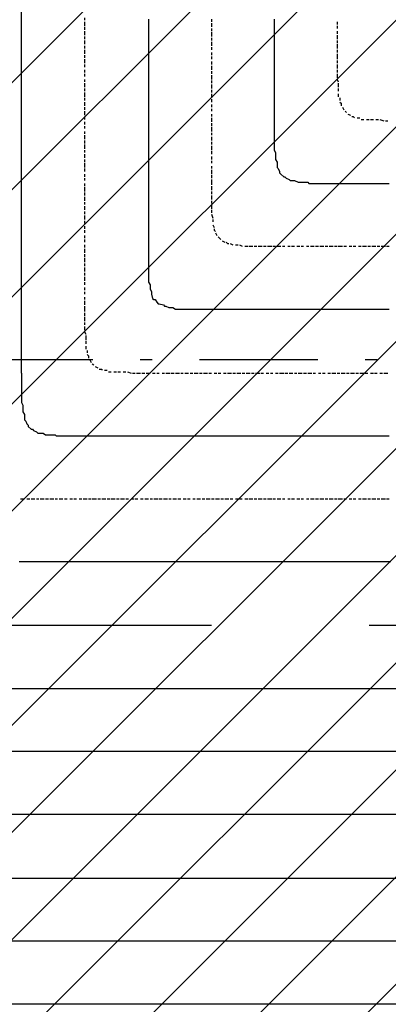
# Model space of a CAD drawing. Extents: x 997 to 109698, y 921 to 94021.
# Tile 396 of 656: x 18005 to 19172, y 36688 to 39808. Entities that reach past the tile are written whole.
import ezdxf

# ---------------------------------------------------------------- set-up
doc = ezdxf.new("R2010")
doc.units = 0
doc.header["$MEASUREMENT"] = 0
doc.layers.add('12', color=7, linetype='CONTINUOUS')
doc.layers.add('28', color=7, linetype='CONTINUOUS')

msp = doc.modelspace()

# ---------------------------------------------------------------- linework, layer by layer
at = {"layer": '12', "color": 5}
for p, q in [((18010.630503, 39462.563401), (18010.630503, 40461.563401)), ((18412.630503, 39809.563401), (18412.630503, 39796.563401)), ((18412.630503, 39796.563401), (18412.630503, 39788.563401)), ((18412.630503, 39788.563401), (18412.630503, 39779.563401)), ((18810.630503, 39809.563401), (18810.630503, 39796.563401)), ((18810.630503, 39796.563401), (18810.630503, 39788.563401)), ((18810.630503, 39788.563401), (18810.630503, 39779.563401)), ((18412.630503, 39779.563401), (18412.630503, 39767.563401)), ((18412.630503, 39767.563401), (18412.630503, 39758.563401)), ((18412.630503, 39758.563401), (18412.630503, 39745.563401)), ((18810.630503, 39779.563401), (18810.630503, 39767.563401)), ((18810.630503, 39767.563401), (18810.630503, 39758.563401)), ((18810.630503, 39758.563401), (18810.630503, 39745.563401)), ((18412.630503, 39745.563401), (18412.630503, 39737.563401)), ((18412.630503, 39737.563401), (18412.630503, 39729.563401)), ((18412.630503, 39729.563401), (18412.630503, 39716.563401)), ((18810.630503, 39745.563401), (18810.630503, 39737.563401)), ((18810.630503, 39737.563401), (18810.630503, 39729.563401)), ((18810.630503, 39729.563401), (18810.630503, 39716.563401)), ((18412.630503, 39716.563401), (18412.630503, 39707.563401)), ((18412.630503, 39707.563401), (18412.630503, 39699.563401)), ((18412.630503, 39699.563401), (18412.630503, 39686.563401)), ((18412.630503, 39686.563401), (18412.630503, 39678.563401)), ((18810.630503, 39716.563401), (18810.630503, 39707.563401)), ((18810.630503, 39707.563401), (18810.630503, 39699.563401)), ((18810.630503, 39699.563401), (18810.630503, 39686.563401)), ((18810.630503, 39686.563401), (18810.630503, 39678.563401)), ((18412.630503, 39678.563401), (18412.630503, 39669.563401)), ((18412.630503, 39669.563401), (18412.630503, 39657.563401)), ((18412.630503, 39657.563401), (18412.630503, 39648.563401)), ((18810.630503, 39678.563401), (18810.630503, 39669.563401)), ((18810.630503, 39669.563401), (18810.630503, 39657.563401)), ((18810.630503, 39657.563401), (18810.630503, 39648.563401)), ((18412.630503, 39648.563401), (18412.630503, 39635.563401)), ((18412.630503, 39635.563401), (18412.630503, 39627.563401)), ((18412.630503, 39627.563401), (18412.630503, 39618.563401)), ((18810.630503, 39648.563401), (18810.630503, 39635.563401)), ((18810.630503, 39635.563401), (18810.630503, 39627.563401)), ((18810.630503, 39627.563401), (18810.630503, 39618.563401)), ((18412.630503, 39618.563401), (18412.630503, 39606.563401)), ((18412.630503, 39606.563401), (18412.630503, 39597.563401)), ((18412.630503, 39597.563401), (18412.630503, 39589.563401)), ((18810.630503, 39618.563401), (18810.630503, 39606.563401)), ((18810.630503, 39606.563401), (18810.630503, 39597.563401)), ((18810.630503, 39597.563401), (18810.630503, 39589.563401)), ((18412.630503, 39589.563401), (18412.630503, 39576.563401)), ((18412.630503, 39576.563401), (18412.630503, 39568.563401)), ((18412.630503, 39568.563401), (18412.630503, 39559.563401)), ((18810.630503, 39589.563401), (18810.630503, 39576.563401)), ((18810.630503, 39576.563401), (18810.630503, 39568.563401)), ((18810.630503, 39568.563401), (18810.630503, 39559.563401)), ((18412.630503, 39559.563401), (18412.630503, 39546.563401)), ((18412.630503, 39546.563401), (18412.630503, 39538.563401)), ((18412.630503, 39538.563401), (18412.630503, 39525.563401)), ((18810.630503, 39559.563401), (18810.630503, 39546.563401)), ((18810.630503, 39546.563401), (18810.630503, 39538.563401)), ((18810.630503, 39538.563401), (18810.630503, 39525.563401)), ((18412.630503, 39525.563401), (18412.630503, 39517.563401)), ((18412.630503, 39517.563401), (18412.630503, 39508.563401)), ((18412.630503, 39508.563401), (18412.630503, 39496.563401)), ((18810.630503, 39525.563401), (18810.630503, 39517.563401)), ((18810.630503, 39517.563401), (18810.630503, 39508.563401)), ((18810.630503, 39508.563401), (18810.630503, 39496.563401)), ((18412.630503, 39496.563401), (18412.630503, 39487.563401)), ((18412.630503, 39487.563401), (18412.630503, 39479.563401)), ((18412.630503, 39479.563401), (18412.630503, 39466.563401)), ((18810.630503, 39496.563401), (18810.630503, 39487.563401)), ((18810.630503, 39487.563401), (18810.630503, 39483.563401)), ((18810.630503, 39483.563401), (18810.630503, 39475.563401)), ((18810.630503, 39475.563401), (18810.630503, 39462.563401)), ((18010.630503, 38687.563401), (18010.630503, 39462.563401)), ((18412.630503, 39466.563401), (18412.630503, 39458.563401)), ((18412.630503, 39458.563401), (18412.630503, 39449.563401)), ((18412.630503, 39449.563401), (18412.630503, 39436.563401)), ((18810.630503, 39462.563401), (18810.630503, 39453.563401)), ((18810.630503, 39453.563401), (18810.630503, 39445.563401)), ((18810.630503, 39445.563401), (18810.630503, 39432.563401)), ((18412.630503, 39436.563401), (18412.630503, 39428.563401)), ((18412.630503, 39428.563401), (18412.630503, 39420.563401)), ((18412.630503, 39420.563401), (18412.630503, 39407.563401)), ((18412.630503, 39407.563401), (18412.630503, 39398.563401)), ((18810.630503, 39432.563401), (18810.630503, 39424.563401)), ((18810.630503, 39424.563401), (18810.630503, 39415.563401)), ((18810.630503, 39415.563401), (18810.630503, 39403.563401)), ((18412.630503, 39398.563401), (18412.630503, 39386.563401)), ((18412.630503, 39386.563401), (18412.630503, 39377.563401)), ((18412.630503, 39377.563401), (18412.630503, 39369.563401)), ((18810.630503, 39403.563401), (18810.630503, 39394.563401)), ((18810.630503, 39394.563401), (18814.630503, 39386.563401)), ((18814.630503, 39386.563401), (18814.630503, 39373.563401)), ((18412.630503, 39369.563401), (18412.630503, 39356.563401)), ((18412.630503, 39356.563401), (18412.630503, 39348.563401)), ((18412.630503, 39348.563401), (18412.630503, 39339.563401)), ((18814.630503, 39373.563401), (18814.630503, 39364.563401)), ((18814.630503, 39364.563401), (18819.630503, 39356.563401)), ((18819.630503, 39356.563401), (18819.630503, 39343.563401)), ((18412.630503, 39339.563401), (18412.630503, 39326.563401)), ((18412.630503, 39326.563401), (18412.630503, 39318.563401)), ((18412.630503, 39318.563401), (18412.630503, 39309.563401)), ((18823.630503, 39335.563401), (18827.630503, 39326.563401)), ((18831.630503, 39318.563401), (18840.630503, 39309.563401)), ((18412.630503, 39309.563401), (18412.630503, 39297.563401)), ((18412.630503, 39297.563401), (18412.630503, 39288.563401)), ((18412.630503, 39288.563401), (18412.630503, 39276.563401)), ((18848.630503, 39305.563401), (18857.630503, 39301.563401)), ((18865.630503, 39297.563401), (18874.630503, 39297.563401)), ((18874.630503, 39297.563401), (18886.630503, 39292.563401)), ((18886.630503, 39292.563401), (18895.630503, 39292.563401)), ((18895.630503, 39292.563401), (18908.630503, 39292.563401)), ((18908.630503, 39292.563401), (18916.630503, 39292.563401)), ((18925.630503, 39288.563401), (18937.630503, 39288.563401)), ((18937.630503, 39288.563401), (18946.630503, 39288.563401)), ((18946.630503, 39288.563401), (18954.630503, 39288.563401)), ((18954.630503, 39288.563401), (18967.630503, 39288.563401)), ((18967.630503, 39288.563401), (18975.630503, 39288.563401)), ((18975.630503, 39288.563401), (18984.630503, 39288.563401)), ((18984.630503, 39288.563401), (18997.630503, 39288.563401)), ((18997.630503, 39288.563401), (19005.630503, 39288.563401)), ((19005.630503, 39288.563401), (19009.630503, 39288.563401)), ((19009.630503, 39288.563401), (19013.630503, 39288.563401)), ((19013.630503, 39288.563401), (19026.630503, 39288.563401)), ((19026.630503, 39288.563401), (19035.630503, 39288.563401)), ((19035.630503, 39288.563401), (19047.630503, 39288.563401)), ((19047.630503, 39288.563401), (19056.630503, 39288.563401)), ((19056.630503, 39288.563401), (19064.630503, 39288.563401)), ((19064.630503, 39288.563401), (19077.630503, 39288.563401)), ((19077.630503, 39288.563401), (19085.630503, 39288.563401)), ((19085.630503, 39288.563401), (19094.630503, 39288.563401)), ((19094.630503, 39288.563401), (19107.630503, 39288.563401)), ((19107.630503, 39288.563401), (19115.630503, 39288.563401)), ((19115.630503, 39288.563401), (19124.630503, 39288.563401)), ((19124.630503, 39288.563401), (19136.630503, 39288.563401)), ((19136.630503, 39288.563401), (19145.630503, 39288.563401)), ((19145.630503, 39288.563401), (19157.630503, 39288.563401)), ((19157.630503, 39288.563401), (19166.630503, 39288.563401)), ((19166.630503, 39288.563401), (19174.630503, 39288.563401)), ((18412.630503, 39276.563401), (18412.630503, 39267.563401)), ((18412.630503, 39267.563401), (18412.630503, 39259.563401)), ((18412.630503, 39259.563401), (18412.630503, 39246.563401)), ((18412.630503, 39246.563401), (18412.630503, 39237.563401)), ((18412.630503, 39237.563401), (18412.630503, 39229.563401)), ((18412.630503, 39229.563401), (18412.630503, 39216.563401)), ((18412.630503, 39216.563401), (18412.630503, 39208.563401)), ((18412.630503, 39208.563401), (18412.630503, 39199.563401)), ((18412.630503, 39199.563401), (18412.630503, 39187.563401)), ((18412.630503, 39187.563401), (18412.630503, 39178.563401)), ((18412.630503, 39178.563401), (18412.630503, 39166.563401)), ((18412.630503, 39166.563401), (18412.630503, 39157.563401)), ((18412.630503, 39157.563401), (18412.630503, 39149.563401)), ((18412.630503, 39149.563401), (18412.630503, 39136.563401)), ((18412.630503, 39136.563401), (18412.630503, 39127.563401)), ((18412.630503, 39127.563401), (18412.630503, 39119.563401)), ((18412.630503, 39119.563401), (18412.630503, 39106.563401)), ((18412.630503, 39106.563401), (18412.630503, 39098.563401)), ((18412.630503, 39098.563401), (18412.630503, 39089.563401)), ((18412.630503, 39089.563401), (18412.630503, 39085.563401)), ((18412.630503, 39085.563401), (18412.630503, 39072.563401)), ((18412.630503, 39072.563401), (18412.630503, 39064.563401)), ((18412.630503, 39064.563401), (18412.630503, 39055.563401)), ((18412.630503, 39055.563401), (18412.630503, 39043.563401)), ((18412.630503, 39043.563401), (18412.630503, 39034.563401)), ((18412.630503, 39034.563401), (18412.630503, 39026.563401)), ((18412.630503, 39026.563401), (18412.630503, 39013.563401)), ((18412.630503, 39013.563401), (18412.630503, 39005.563401)), ((18412.630503, 39005.563401), (18412.630503, 38992.563401)), ((18412.630503, 38992.563401), (18412.630503, 38983.563401)), ((18412.630503, 38983.563401), (18412.630503, 38975.563401)), ((18417.630503, 38962.563401), (18417.630503, 38954.563401)), ((18417.630503, 38954.563401), (18421.630503, 38945.563401)), ((18421.630503, 38945.563401), (18421.630503, 38937.563401)), ((18421.630503, 38937.563401), (18425.630503, 38924.563401)), ((18433.630503, 38920.563401), (18438.630503, 38912.563401)), ((18446.630503, 38907.563401), (18459.630503, 38903.563401)), ((18467.630503, 38899.563401), (18476.630503, 38895.563401)), ((18476.630503, 38895.563401), (18484.630503, 38895.563401)), ((18497.630503, 38890.563401), (18505.630503, 38890.563401)), ((18505.630503, 38890.563401), (18514.630503, 38890.563401)), ((18514.630503, 38890.563401), (18527.630503, 38890.563401)), ((18527.630503, 38890.563401), (18535.630503, 38890.563401)), ((18535.630503, 38890.563401), (18544.630503, 38890.563401)), ((18544.630503, 38890.563401), (18556.630503, 38890.563401)), ((18556.630503, 38890.563401), (18565.630503, 38890.563401)), ((18565.630503, 38890.563401), (18577.630503, 38890.563401)), ((18577.630503, 38890.563401), (18586.630503, 38890.563401)), ((18586.630503, 38890.563401), (18594.630503, 38890.563401)), ((18594.630503, 38890.563401), (18607.630503, 38890.563401)), ((18607.630503, 38890.563401), (18611.630503, 38890.563401)), ((18611.630503, 38890.563401), (18616.630503, 38890.563401)), ((18616.630503, 38890.563401), (18624.630503, 38890.563401)), ((18624.630503, 38890.563401), (18637.630503, 38890.563401)), ((18637.630503, 38890.563401), (18645.630503, 38890.563401)), ((18645.630503, 38890.563401), (18654.630503, 38890.563401)), ((18654.630503, 38890.563401), (18666.630503, 38890.563401)), ((18666.630503, 38890.563401), (18675.630503, 38890.563401)), ((18675.630503, 38890.563401), (18687.630503, 38890.563401)), ((18687.630503, 38890.563401), (18696.630503, 38890.563401)), ((18696.630503, 38890.563401), (18704.630503, 38890.563401)), ((18704.630503, 38890.563401), (18717.630503, 38890.563401)), ((18717.630503, 38890.563401), (18726.630503, 38890.563401)), ((18726.630503, 38890.563401), (18734.630503, 38890.563401)), ((18734.630503, 38890.563401), (18747.630503, 38890.563401)), ((18747.630503, 38890.563401), (18755.630503, 38890.563401)), ((18755.630503, 38890.563401), (18764.630503, 38890.563401)), ((18764.630503, 38890.563401), (18776.630503, 38890.563401)), ((18776.630503, 38890.563401), (18785.630503, 38890.563401)), ((18785.630503, 38890.563401), (18798.630503, 38890.563401)), ((18798.630503, 38890.563401), (18806.630503, 38890.563401)), ((18806.630503, 38890.563401), (18814.630503, 38890.563401)), ((18814.630503, 38890.563401), (18827.630503, 38890.563401)), ((18827.630503, 38890.563401), (18836.630503, 38890.563401)), ((18836.630503, 38890.563401), (18844.630503, 38890.563401)), ((18844.630503, 38890.563401), (18857.630503, 38890.563401)), ((18857.630503, 38890.563401), (18865.630503, 38890.563401)), ((18865.630503, 38890.563401), (18874.630503, 38890.563401)), ((18874.630503, 38890.563401), (18886.630503, 38890.563401)), ((18886.630503, 38890.563401), (18895.630503, 38890.563401)), ((18895.630503, 38890.563401), (18903.630503, 38890.563401)), ((18903.630503, 38890.563401), (18916.630503, 38890.563401)), ((18916.630503, 38890.563401), (18925.630503, 38890.563401)), ((18925.630503, 38890.563401), (18937.630503, 38890.563401)), ((18937.630503, 38890.563401), (18946.630503, 38890.563401)), ((18946.630503, 38890.563401), (18954.630503, 38890.563401)), ((18954.630503, 38890.563401), (18967.630503, 38890.563401)), ((18967.630503, 38890.563401), (18975.630503, 38890.563401)), ((18975.630503, 38890.563401), (18984.630503, 38890.563401)), ((18984.630503, 38890.563401), (18997.630503, 38890.563401)), ((18997.630503, 38890.563401), (19005.630503, 38890.563401)), ((19005.630503, 38890.563401), (19013.630503, 38890.563401)), ((19013.630503, 38890.563401), (19026.630503, 38890.563401)), ((19026.630503, 38890.563401), (19035.630503, 38890.563401)), ((19035.630503, 38890.563401), (19047.630503, 38890.563401)), ((19047.630503, 38890.563401), (19056.630503, 38890.563401)), ((19056.630503, 38890.563401), (19064.630503, 38890.563401)), ((19064.630503, 38890.563401), (19077.630503, 38890.563401)), ((19077.630503, 38890.563401), (19085.630503, 38890.563401)), ((19085.630503, 38890.563401), (19094.630503, 38890.563401)), ((19094.630503, 38890.563401), (19107.630503, 38890.563401)), ((19107.630503, 38890.563401), (19115.630503, 38890.563401)), ((19115.630503, 38890.563401), (19124.630503, 38890.563401)), ((19124.630503, 38890.563401), (19136.630503, 38890.563401)), ((19136.630503, 38890.563401), (19145.630503, 38890.563401)), ((19145.630503, 38890.563401), (19157.630503, 38890.563401)), ((19157.630503, 38890.563401), (19166.630503, 38890.563401)), ((19166.630503, 38890.563401), (19174.630503, 38890.563401)), ((18010.630503, 38687.563401), (18010.630503, 38683.563401)), ((18010.630503, 38683.563401), (18010.630503, 38674.563401)), ((18010.630503, 38674.563401), (18010.630503, 38662.563401)), ((18010.630503, 38662.563401), (18010.630503, 38653.563401)), ((18010.630503, 38653.563401), (18010.630503, 38645.563401)), ((18010.630503, 38645.563401), (18010.630503, 38632.563401)), ((18010.630503, 38632.563401), (18010.630503, 38624.563401)), ((18010.630503, 38624.563401), (18010.630503, 38615.563401)), ((18010.630503, 38615.563401), (18010.630503, 38602.563401)), ((18010.630503, 38602.563401), (18010.630503, 38594.563401)), ((18010.630503, 38594.563401), (18014.630503, 38586.563401)), ((18014.630503, 38586.563401), (18014.630503, 38573.563401)), ((18014.630503, 38573.563401), (18014.630503, 38564.563401)), ((18014.630503, 38564.563401), (18019.630503, 38556.563401)), ((18019.630503, 38556.563401), (18019.630503, 38543.563401)), ((18023.630503, 38535.563401), (18027.630503, 38526.563401)), ((18031.630503, 38518.563401), (18040.630503, 38509.563401)), ((18048.630503, 38505.563401), (18057.630503, 38501.563401)), ((18065.630503, 38497.563401), (18078.630503, 38497.563401)), ((18078.630503, 38497.563401), (18086.630503, 38492.563401)), ((18086.630503, 38492.563401), (18095.630503, 38492.563401)), ((18095.630503, 38492.563401), (18107.630503, 38492.563401)), ((18107.630503, 38492.563401), (18116.630503, 38492.563401)), ((18124.630503, 38488.563401), (18137.630503, 38488.563401)), ((18137.630503, 38488.563401), (18146.630503, 38488.563401)), ((18146.630503, 38488.563401), (18154.630503, 38488.563401)), ((18154.630503, 38488.563401), (18167.630503, 38488.563401)), ((18167.630503, 38488.563401), (18175.630503, 38488.563401)), ((18175.630503, 38488.563401), (18184.630503, 38488.563401)), ((18184.630503, 38488.563401), (18196.630503, 38488.563401)), ((18196.630503, 38488.563401), (18205.630503, 38488.563401)), ((18205.630503, 38488.563401), (18209.630503, 38488.563401)), ((18209.630503, 38488.563401), (18218.630503, 38488.563401)), ((18218.630503, 38488.563401), (18226.630503, 38488.563401)), ((18226.630503, 38488.563401), (18234.630503, 38488.563401)), ((18234.630503, 38488.563401), (18247.630503, 38488.563401)), ((18247.630503, 38488.563401), (18256.630503, 38488.563401)), ((18256.630503, 38488.563401), (18264.630503, 38488.563401)), ((18264.630503, 38488.563401), (18277.630503, 38488.563401)), ((18277.630503, 38488.563401), (18285.630503, 38488.563401)), ((18285.630503, 38488.563401), (18294.630503, 38488.563401)), ((18294.630503, 38488.563401), (18306.630503, 38488.563401)), ((18306.630503, 38488.563401), (18315.630503, 38488.563401)), ((18315.630503, 38488.563401), (18323.630503, 38488.563401)), ((18323.630503, 38488.563401), (18336.630503, 38488.563401)), ((18336.630503, 38488.563401), (18345.630503, 38488.563401)), ((18345.630503, 38488.563401), (18357.630503, 38488.563401)), ((18357.630503, 38488.563401), (18366.630503, 38488.563401)), ((18366.630503, 38488.563401), (18374.630503, 38488.563401)), ((18374.630503, 38488.563401), (18387.630503, 38488.563401)), ((18387.630503, 38488.563401), (18395.630503, 38488.563401)), ((18395.630503, 38488.563401), (18404.630503, 38488.563401)), ((18404.630503, 38488.563401), (18417.630503, 38488.563401)), ((18417.630503, 38488.563401), (18425.630503, 38488.563401)), ((18425.630503, 38488.563401), (18433.630503, 38488.563401)), ((18433.630503, 38488.563401), (18446.630503, 38488.563401)), ((18446.630503, 38488.563401), (18455.630503, 38488.563401)), ((18455.630503, 38488.563401), (18467.630503, 38488.563401)), ((18467.630503, 38488.563401), (18476.630503, 38488.563401)), ((18476.630503, 38488.563401), (18484.630503, 38488.563401)), ((18484.630503, 38488.563401), (18497.630503, 38488.563401)), ((18497.630503, 38488.563401), (18505.630503, 38488.563401)), ((18505.630503, 38488.563401), (18514.630503, 38488.563401)), ((18514.630503, 38488.563401), (18527.630503, 38488.563401)), ((18527.630503, 38488.563401), (18535.630503, 38488.563401)), ((18535.630503, 38488.563401), (18544.630503, 38488.563401)), ((18544.630503, 38488.563401), (18556.630503, 38488.563401)), ((18556.630503, 38488.563401), (18565.630503, 38488.563401)), ((18565.630503, 38488.563401), (18577.630503, 38488.563401)), ((18577.630503, 38488.563401), (18586.630503, 38488.563401)), ((18586.630503, 38488.563401), (18594.630503, 38488.563401)), ((18594.630503, 38488.563401), (18607.630503, 38488.563401)), ((18607.630503, 38488.563401), (18616.630503, 38488.563401)), ((18616.630503, 38488.563401), (18624.630503, 38488.563401)), ((18624.630503, 38488.563401), (18637.630503, 38488.563401)), ((18637.630503, 38488.563401), (18645.630503, 38488.563401)), ((18645.630503, 38488.563401), (18654.630503, 38488.563401)), ((18654.630503, 38488.563401), (18666.630503, 38488.563401)), ((18666.630503, 38488.563401), (18675.630503, 38488.563401)), ((18675.630503, 38488.563401), (18687.630503, 38488.563401)), ((18687.630503, 38488.563401), (18696.630503, 38488.563401)), ((18696.630503, 38488.563401), (18704.630503, 38488.563401)), ((18704.630503, 38488.563401), (18717.630503, 38488.563401)), ((18717.630503, 38488.563401), (18726.630503, 38488.563401)), ((18726.630503, 38488.563401), (18734.630503, 38488.563401)), ((18734.630503, 38488.563401), (18747.630503, 38488.563401)), ((18747.630503, 38488.563401), (18755.630503, 38488.563401)), ((18755.630503, 38488.563401), (18764.630503, 38488.563401)), ((18764.630503, 38488.563401), (18776.630503, 38488.563401)), ((18776.630503, 38488.563401), (18785.630503, 38488.563401)), ((18785.630503, 38488.563401), (18798.630503, 38488.563401)), ((18798.630503, 38488.563401), (18806.630503, 38488.563401)), ((18806.630503, 38488.563401), (18814.630503, 38488.563401)), ((18814.630503, 38488.563401), (18827.630503, 38488.563401)), ((18827.630503, 38488.563401), (18836.630503, 38488.563401)), ((18836.630503, 38488.563401), (18844.630503, 38488.563401)), ((18844.630503, 38488.563401), (18857.630503, 38488.563401)), ((18857.630503, 38488.563401), (18865.630503, 38488.563401)), ((18865.630503, 38488.563401), (18874.630503, 38488.563401)), ((18874.630503, 38488.563401), (18886.630503, 38488.563401)), ((18886.630503, 38488.563401), (18895.630503, 38488.563401)), ((18895.630503, 38488.563401), (18903.630503, 38488.563401)), ((18903.630503, 38488.563401), (18916.630503, 38488.563401)), ((18916.630503, 38488.563401), (18925.630503, 38488.563401)), ((18925.630503, 38488.563401), (18937.630503, 38488.563401)), ((18937.630503, 38488.563401), (18946.630503, 38488.563401)), ((18946.630503, 38488.563401), (18954.630503, 38488.563401)), ((18954.630503, 38488.563401), (18967.630503, 38488.563401)), ((18967.630503, 38488.563401), (18975.630503, 38488.563401)), ((18975.630503, 38488.563401), (18984.630503, 38488.563401)), ((18984.630503, 38488.563401), (18997.630503, 38488.563401)), ((18997.630503, 38488.563401), (19005.630503, 38488.563401)), ((19005.630503, 38488.563401), (19013.630503, 38488.563401)), ((19013.630503, 38488.563401), (19026.630503, 38488.563401)), ((19026.630503, 38488.563401), (19035.630503, 38488.563401)), ((19035.630503, 38488.563401), (19047.630503, 38488.563401)), ((19047.630503, 38488.563401), (19056.630503, 38488.563401)), ((19056.630503, 38488.563401), (19064.630503, 38488.563401)), ((19064.630503, 38488.563401), (19077.630503, 38488.563401)), ((19077.630503, 38488.563401), (19085.630503, 38488.563401)), ((19085.630503, 38488.563401), (19094.630503, 38488.563401)), ((19094.630503, 38488.563401), (19107.630503, 38488.563401)), ((19107.630503, 38488.563401), (19115.630503, 38488.563401)), ((19115.630503, 38488.563401), (19124.630503, 38488.563401)), ((19124.630503, 38488.563401), (19136.630503, 38488.563401)), ((19136.630503, 38488.563401), (19145.630503, 38488.563401)), ((19145.630503, 38488.563401), (19157.630503, 38488.563401)), ((19157.630503, 38488.563401), (19166.630503, 38488.563401)), ((19166.630503, 38488.563401), (19174.630503, 38488.563401)), ((18002.630503, 38090.563401), (18010.630503, 38090.563401)), ((18010.630503, 38090.563401), (18019.630503, 38090.563401)), ((18019.630503, 38090.563401), (18031.630503, 38090.563401)), ((18031.630503, 38090.563401), (18040.630503, 38090.563401)), ((18040.630503, 38090.563401), (18052.630503, 38090.563401)), ((18052.630503, 38090.563401), (18061.630503, 38090.563401)), ((18061.630503, 38090.563401), (18069.630503, 38090.563401)), ((18069.630503, 38090.563401), (18082.630503, 38090.563401)), ((18082.630503, 38090.563401), (18091.630503, 38090.563401)), ((18091.630503, 38090.563401), (18099.630503, 38090.563401)), ((18099.630503, 38090.563401), (18112.630503, 38090.563401)), ((18112.630503, 38090.563401), (18120.630503, 38090.563401)), ((18120.630503, 38090.563401), (18129.630503, 38090.563401)), ((18129.630503, 38090.563401), (18141.630503, 38090.563401)), ((18141.630503, 38090.563401), (18150.630503, 38090.563401)), ((18150.630503, 38090.563401), (18163.630503, 38090.563401)), ((18163.630503, 38090.563401), (18171.630503, 38090.563401)), ((18171.630503, 38090.563401), (18179.630503, 38090.563401)), ((18179.630503, 38090.563401), (18192.630503, 38090.563401)), ((18192.630503, 38090.563401), (18201.630503, 38090.563401)), ((18201.630503, 38090.563401), (18209.630503, 38090.563401)), ((18209.630503, 38090.563401), (18222.630503, 38090.563401)), ((18222.630503, 38090.563401), (18230.630503, 38090.563401)), ((18230.630503, 38090.563401), (18239.630503, 38090.563401)), ((18239.630503, 38090.563401), (18251.630503, 38090.563401)), ((18251.630503, 38090.563401), (18260.630503, 38090.563401)), ((18260.630503, 38090.563401), (18273.630503, 38090.563401)), ((18273.630503, 38090.563401), (18281.630503, 38090.563401)), ((18281.630503, 38090.563401), (18290.630503, 38090.563401)), ((18290.630503, 38090.563401), (18302.630503, 38090.563401)), ((18302.630503, 38090.563401), (18311.630503, 38090.563401)), ((18311.630503, 38090.563401), (18319.630503, 38090.563401)), ((18319.630503, 38090.563401), (18332.630503, 38090.563401)), ((18332.630503, 38090.563401), (18340.630503, 38090.563401)), ((18340.630503, 38090.563401), (18349.630503, 38090.563401)), ((18349.630503, 38090.563401), (18361.630503, 38090.563401)), ((18361.630503, 38090.563401), (18370.630503, 38090.563401)), ((18370.630503, 38090.563401), (18378.630503, 38090.563401)), ((18378.630503, 38090.563401), (18391.630503, 38090.563401)), ((18391.630503, 38090.563401), (18400.630503, 38090.563401)), ((18400.630503, 38090.563401), (18412.630503, 38090.563401)), ((18412.630503, 38090.563401), (18421.630503, 38090.563401)), ((18421.630503, 38090.563401), (18429.630503, 38090.563401)), ((18429.630503, 38090.563401), (18442.630503, 38090.563401)), ((18442.630503, 38090.563401), (18450.630503, 38090.563401)), ((18450.630503, 38090.563401), (18459.630503, 38090.563401)), ((18459.630503, 38090.563401), (18472.630503, 38090.563401)), ((18472.630503, 38090.563401), (18480.630503, 38090.563401)), ((18480.630503, 38090.563401), (18489.630503, 38090.563401)), ((18489.630503, 38090.563401), (18501.630503, 38090.563401)), ((18501.630503, 38090.563401), (18510.630503, 38090.563401)), ((18510.630503, 38090.563401), (18522.630503, 38090.563401)), ((18522.630503, 38090.563401), (18531.630503, 38090.563401)), ((18531.630503, 38090.563401), (18539.630503, 38090.563401)), ((18539.630503, 38090.563401), (18552.630503, 38090.563401)), ((18552.630503, 38090.563401), (18560.630503, 38090.563401)), ((18560.630503, 38090.563401), (18569.630503, 38090.563401)), ((18569.630503, 38090.563401), (18582.630503, 38090.563401)), ((18582.630503, 38090.563401), (18590.630503, 38090.563401)), ((18590.630503, 38090.563401), (18599.630503, 38090.563401)), ((18599.630503, 38090.563401), (18611.630503, 38090.563401)), ((18611.630503, 38090.563401), (18620.630503, 38090.563401)), ((18620.630503, 38090.563401), (18632.630503, 38090.563401)), ((18632.630503, 38090.563401), (18641.630503, 38090.563401)), ((18641.630503, 38090.563401), (18649.630503, 38090.563401)), ((18649.630503, 38090.563401), (18662.630503, 38090.563401)), ((18662.630503, 38090.563401), (18671.630503, 38090.563401)), ((18671.630503, 38090.563401), (18679.630503, 38090.563401)), ((18679.630503, 38090.563401), (18692.630503, 38090.563401)), ((18692.630503, 38090.563401), (18700.630503, 38090.563401)), ((18700.630503, 38090.563401), (18709.630503, 38090.563401)), ((18709.630503, 38090.563401), (18721.630503, 38090.563401)), ((18721.630503, 38090.563401), (18730.630503, 38090.563401)), ((18730.630503, 38090.563401), (18742.630503, 38090.563401)), ((18742.630503, 38090.563401), (18751.630503, 38090.563401)), ((18751.630503, 38090.563401), (18759.630503, 38090.563401)), ((18759.630503, 38090.563401), (18772.630503, 38090.563401)), ((18772.630503, 38090.563401), (18781.630503, 38090.563401)), ((18781.630503, 38090.563401), (18789.630503, 38090.563401)), ((18789.630503, 38090.563401), (18802.630503, 38090.563401)), ((18802.630503, 38090.563401), (18810.630503, 38090.563401)), ((18810.630503, 38090.563401), (18819.630503, 38090.563401)), ((18819.630503, 38090.563401), (18831.630503, 38090.563401)), ((18831.630503, 38090.563401), (18840.630503, 38090.563401)), ((18840.630503, 38090.563401), (18853.630503, 38090.563401)), ((18853.630503, 38090.563401), (18861.630503, 38090.563401)), ((18861.630503, 38090.563401), (18869.630503, 38090.563401)), ((18869.630503, 38090.563401), (18882.630503, 38090.563401)), ((18882.630503, 38090.563401), (18891.630503, 38090.563401)), ((18891.630503, 38090.563401), (18899.630503, 38090.563401)), ((18899.630503, 38090.563401), (18912.630503, 38090.563401)), ((18912.630503, 38090.563401), (18920.630503, 38090.563401)), ((18920.630503, 38090.563401), (18929.630503, 38090.563401)), ((18929.630503, 38090.563401), (18941.630503, 38090.563401)), ((18941.630503, 38090.563401), (18950.630503, 38090.563401)), ((18950.630503, 38090.563401), (18958.630503, 38090.563401)), ((18958.630503, 38090.563401), (18971.630503, 38090.563401)), ((18971.630503, 38090.563401), (18980.630503, 38090.563401)), ((18980.630503, 38090.563401), (18992.630503, 38090.563401)), ((18992.630503, 38090.563401), (19001.630503, 38090.563401)), ((19001.630503, 38090.563401), (19009.630503, 38090.563401)), ((19009.630503, 38090.563401), (19022.630503, 38090.563401)), ((19022.630503, 38090.563401), (19030.630503, 38090.563401)), ((19030.630503, 38090.563401), (19039.630503, 38090.563401)), ((19039.630503, 38090.563401), (19052.630503, 38090.563401)), ((19052.630503, 38090.563401), (19060.630503, 38090.563401)), ((19060.630503, 38090.563401), (19068.630503, 38090.563401)), ((19068.630503, 38090.563401), (19081.630503, 38090.563401)), ((19081.630503, 38090.563401), (19090.630503, 38090.563401)), ((19090.630503, 38090.563401), (19102.630503, 38090.563401)), ((19102.630503, 38090.563401), (19111.630503, 38090.563401)), ((19111.630503, 38090.563401), (19119.630503, 38090.563401)), ((19119.630503, 38090.563401), (19132.630503, 38090.563401)), ((19132.630503, 38090.563401), (19140.630503, 38090.563401)), ((19140.630503, 38090.563401), (19149.630503, 38090.563401)), ((19149.630503, 38090.563401), (19162.630503, 38090.563401)), ((19162.630503, 38090.563401), (19170.630503, 38090.563401)), ((19170.630503, 38090.563401), (19179.630503, 38090.563401)), ((17748.630503, 37489.563401), (18747.630503, 37489.563401)), ((18747.630503, 37489.563401), (19750.630503, 37489.563401)), ((17523.630503, 37087.563401), (18522.630503, 37087.563401)), ((18522.630503, 37087.563401), (19521.630503, 37087.563401)), ((17798.630503, 36689.563401), (18798.630503, 36689.563401)), ((18798.630503, 36689.563401), (19797.630503, 36689.563401))]:
    msp.add_line(p, q, dxfattribs=at)
at = {"layer": '12', "color": 1}
for p, q in [((18209.630503, 39813.563401), (18209.630503, 39805.563401)), ((18209.630503, 39800.563401), (18209.630503, 39788.563401)), ((18209.630503, 39784.563401), (18209.630503, 39775.563401)), ((18611.630503, 39809.563401), (18611.630503, 39800.563401)), ((18611.630503, 39796.563401), (18611.630503, 39784.563401)), ((19009.630503, 39800.563401), (19009.630503, 39792.563401)), ((19009.630503, 39788.563401), (19009.630503, 39779.563401)), ((18209.630503, 39771.563401), (18209.630503, 39758.563401)), ((18209.630503, 39754.563401), (18209.630503, 39745.563401)), ((18611.630503, 39779.563401), (18611.630503, 39771.563401)), ((18611.630503, 39767.563401), (18611.630503, 39754.563401)), ((18611.630503, 39750.563401), (18611.630503, 39741.563401)), ((19009.630503, 39771.563401), (19009.630503, 39762.563401)), ((19009.630503, 39758.563401), (19009.630503, 39745.563401)), ((18209.630503, 39741.563401), (18209.630503, 39729.563401)), ((18209.630503, 39724.563401), (18209.630503, 39716.563401)), ((18611.630503, 39737.563401), (18611.630503, 39724.563401)), ((18611.630503, 39720.563401), (18611.630503, 39712.563401)), ((19009.630503, 39741.563401), (19009.630503, 39733.563401)), ((19009.630503, 39729.563401), (19009.630503, 39716.563401)), ((18209.630503, 39712.563401), (18209.630503, 39699.563401)), ((18209.630503, 39695.563401), (18209.630503, 39686.563401)), ((18611.630503, 39703.563401), (18611.630503, 39695.563401)), ((18611.630503, 39690.563401), (18611.630503, 39682.563401)), ((19009.630503, 39712.563401), (19009.630503, 39703.563401)), ((19009.630503, 39699.563401), (19009.630503, 39690.563401)), ((19009.630503, 39690.563401), (19009.630503, 39682.563401)), ((18209.630503, 39682.563401), (18209.630503, 39669.563401)), ((18209.630503, 39665.563401), (18209.630503, 39657.563401)), ((18611.630503, 39674.563401), (18611.630503, 39665.563401)), ((18611.630503, 39661.563401), (18611.630503, 39648.563401)), ((19009.630503, 39678.563401), (19009.630503, 39669.563401)), ((19009.630503, 39665.563401), (19009.630503, 39652.563401)), ((18209.630503, 39648.563401), (18209.630503, 39640.563401)), ((18209.630503, 39635.563401), (18209.630503, 39627.563401)), ((18611.630503, 39644.563401), (18611.630503, 39635.563401)), ((18611.630503, 39631.563401), (18611.630503, 39618.563401)), ((19009.630503, 39648.563401), (19009.630503, 39640.563401)), ((19009.630503, 39635.563401), (19009.630503, 39623.563401)), ((18209.630503, 39618.563401), (18209.630503, 39610.563401)), ((18209.630503, 39606.563401), (18209.630503, 39593.563401)), ((18611.630503, 39614.563401), (18611.630503, 39606.563401)), ((18611.630503, 39602.563401), (18611.630503, 39589.563401)), ((19009.630503, 39618.563401), (19013.630503, 39610.563401)), ((19013.630503, 39606.563401), (19013.630503, 39593.563401)), ((18209.630503, 39589.563401), (18209.630503, 39580.563401)), ((18209.630503, 39576.563401), (18209.630503, 39563.563401)), ((18611.630503, 39585.563401), (18611.630503, 39576.563401)), ((18611.630503, 39572.563401), (18611.630503, 39559.563401)), ((19013.630503, 39589.563401), (19013.630503, 39580.563401)), ((19013.630503, 39572.563401), (19013.630503, 39563.563401)), ((18209.630503, 39559.563401), (18209.630503, 39551.563401)), ((18209.630503, 39546.563401), (18209.630503, 39534.563401)), ((18209.630503, 39530.563401), (18209.630503, 39521.563401)), ((18611.630503, 39555.563401), (18611.630503, 39546.563401)), ((18611.630503, 39538.563401), (18611.630503, 39530.563401)), ((19018.630503, 39559.563401), (19018.630503, 39551.563401)), ((19026.630503, 39530.563401), (19030.630503, 39521.563401)), ((18209.630503, 39517.563401), (18209.630503, 39504.563401)), ((18209.630503, 39500.563401), (18209.630503, 39491.563401)), ((18611.630503, 39525.563401), (18611.630503, 39517.563401)), ((18611.630503, 39508.563401), (18611.630503, 39500.563401)), ((19035.630503, 39517.563401), (19039.630503, 39513.563401)), ((19043.630503, 39508.563401), (19052.630503, 39504.563401)), ((18209.630503, 39483.563401), (18209.630503, 39475.563401)), ((18209.630503, 39470.563401), (18209.630503, 39462.563401)), ((18611.630503, 39496.563401), (18611.630503, 39483.563401)), ((18611.630503, 39479.563401), (18611.630503, 39470.563401)), ((19073.630503, 39496.563401), (19081.630503, 39496.563401)), ((19085.630503, 39491.563401), (19094.630503, 39491.563401)), ((19102.630503, 39491.563401), (19111.630503, 39491.563401)), ((19115.630503, 39491.563401), (19124.630503, 39491.563401)), ((19132.630503, 39491.563401), (19140.630503, 39491.563401)), ((19145.630503, 39491.563401), (19157.630503, 39487.563401)), ((19162.630503, 39487.563401), (19170.630503, 39487.563401)), ((18209.630503, 39453.563401), (18209.630503, 39445.563401)), ((18209.630503, 39441.563401), (18209.630503, 39428.563401)), ((18611.630503, 39466.563401), (18611.630503, 39453.563401)), ((18611.630503, 39449.563401), (18611.630503, 39441.563401)), ((18209.630503, 39424.563401), (18209.630503, 39415.563401)), ((18209.630503, 39411.563401), (18209.630503, 39398.563401)), ((18611.630503, 39436.563401), (18611.630503, 39424.563401)), ((18611.630503, 39420.563401), (18611.630503, 39411.563401)), ((18611.630503, 39407.563401), (18611.630503, 39394.563401)), ((18209.630503, 39394.563401), (18209.630503, 39386.563401)), ((18209.630503, 39381.563401), (18209.630503, 39369.563401)), ((18611.630503, 39390.563401), (18611.630503, 39381.563401)), ((18209.630503, 39364.563401), (18209.630503, 39356.563401)), ((18209.630503, 39352.563401), (18209.630503, 39339.563401)), ((18611.630503, 39373.563401), (18611.630503, 39364.563401)), ((18611.630503, 39360.563401), (18611.630503, 39352.563401)), ((18611.630503, 39343.563401), (18611.630503, 39335.563401)), ((18209.630503, 39335.563401), (18209.630503, 39326.563401)), ((18209.630503, 39318.563401), (18209.630503, 39309.563401)), ((18611.630503, 39331.563401), (18611.630503, 39318.563401)), ((18611.630503, 39314.563401), (18611.630503, 39305.563401)), ((18209.630503, 39305.563401), (18209.630503, 39297.563401)), ((18209.630503, 39288.563401), (18209.630503, 39280.563401)), ((18611.630503, 39301.563401), (18611.630503, 39288.563401)), ((18611.630503, 39288.563401), (18611.630503, 39284.563401)), ((18209.630503, 39276.563401), (18209.630503, 39263.563401)), ((18209.630503, 39259.563401), (18209.630503, 39250.563401)), ((18611.630503, 39280.563401), (18611.630503, 39267.563401)), ((18611.630503, 39263.563401), (18611.630503, 39254.563401)), ((18611.630503, 39250.563401), (18611.630503, 39237.563401)), ((18209.630503, 39246.563401), (18209.630503, 39233.563401)), ((18209.630503, 39229.563401), (18209.630503, 39221.563401)), ((18611.630503, 39233.563401), (18611.630503, 39225.563401)), ((18611.630503, 39221.563401), (18611.630503, 39208.563401)), ((18209.630503, 39216.563401), (18209.630503, 39204.563401)), ((18209.630503, 39199.563401), (18209.630503, 39191.563401)), ((18209.630503, 39187.563401), (18209.630503, 39174.563401)), ((18611.630503, 39204.563401), (18611.630503, 39195.563401)), ((18611.630503, 39191.563401), (18616.630503, 39178.563401)), ((18209.630503, 39170.563401), (18209.630503, 39161.563401)), ((18616.630503, 39174.563401), (18616.630503, 39166.563401)), ((18616.630503, 39157.563401), (18620.630503, 39149.563401)), ((18209.630503, 39153.563401), (18209.630503, 39144.563401)), ((18209.630503, 39140.563401), (18209.630503, 39132.563401)), ((18624.630503, 39132.563401), (18628.630503, 39123.563401)), ((18209.630503, 39123.563401), (18209.630503, 39115.563401)), ((18209.630503, 39110.563401), (18209.630503, 39102.563401)), ((18209.630503, 39094.563401), (18209.630503, 39085.563401)), ((18632.630503, 39119.563401), (18641.630503, 39110.563401)), ((18645.630503, 39106.563401), (18654.630503, 39102.563401)), ((18671.630503, 39098.563401), (18679.630503, 39094.563401)), ((18687.630503, 39094.563401), (18696.630503, 39094.563401)), ((18700.630503, 39094.563401), (18709.630503, 39089.563401)), ((18209.630503, 39081.563401), (18209.630503, 39068.563401)), ((18209.630503, 39064.563401), (18209.630503, 39055.563401)), ((18717.630503, 39089.563401), (18726.630503, 39089.563401)), ((18730.630503, 39089.563401), (18742.630503, 39089.563401)), ((18747.630503, 39089.563401), (18755.630503, 39089.563401)), ((18759.630503, 39089.563401), (18772.630503, 39089.563401)), ((18776.630503, 39089.563401), (18785.630503, 39089.563401)), ((18789.630503, 39089.563401), (18802.630503, 39089.563401)), ((18806.630503, 39089.563401), (18810.630503, 39089.563401)), ((18810.630503, 39089.563401), (18814.630503, 39089.563401)), ((18819.630503, 39089.563401), (18831.630503, 39089.563401)), ((18836.630503, 39089.563401), (18844.630503, 39089.563401)), ((18853.630503, 39089.563401), (18861.630503, 39089.563401)), ((18865.630503, 39089.563401), (18874.630503, 39089.563401)), ((18882.630503, 39089.563401), (18891.630503, 39089.563401)), ((18895.630503, 39089.563401), (18903.630503, 39089.563401)), ((18912.630503, 39089.563401), (18920.630503, 39089.563401)), ((18925.630503, 39089.563401), (18937.630503, 39089.563401)), ((18941.630503, 39089.563401), (18950.630503, 39089.563401)), ((18954.630503, 39089.563401), (18967.630503, 39089.563401)), ((18971.630503, 39089.563401), (18980.630503, 39089.563401)), ((18984.630503, 39089.563401), (18997.630503, 39089.563401)), ((19001.630503, 39089.563401), (19009.630503, 39089.563401)), ((19013.630503, 39089.563401), (19026.630503, 39089.563401)), ((19030.630503, 39089.563401), (19039.630503, 39089.563401)), ((19047.630503, 39089.563401), (19056.630503, 39089.563401)), ((19060.630503, 39089.563401), (19068.630503, 39089.563401)), ((19077.630503, 39089.563401), (19085.630503, 39089.563401)), ((19090.630503, 39089.563401), (19102.630503, 39089.563401)), ((19107.630503, 39089.563401), (19115.630503, 39089.563401)), ((19119.630503, 39089.563401), (19132.630503, 39089.563401)), ((19136.630503, 39089.563401), (19145.630503, 39089.563401)), ((19149.630503, 39089.563401), (19162.630503, 39089.563401)), ((19166.630503, 39089.563401), (19174.630503, 39089.563401)), ((18209.630503, 39051.563401), (18209.630503, 39039.563401)), ((18209.630503, 39034.563401), (18209.630503, 39026.563401)), ((18209.630503, 39022.563401), (18209.630503, 39009.563401)), ((18209.630503, 39005.563401), (18209.630503, 38996.563401)), ((18209.630503, 38992.563401), (18209.630503, 38979.563401)), ((18209.630503, 38975.563401), (18209.630503, 38967.563401)), ((18209.630503, 38958.563401), (18209.630503, 38950.563401)), ((18209.630503, 38945.563401), (18209.630503, 38937.563401)), ((18209.630503, 38928.563401), (18209.630503, 38920.563401)), ((18209.630503, 38916.563401), (18209.630503, 38903.563401)), ((18209.630503, 38899.563401), (18209.630503, 38890.563401)), ((18209.630503, 38890.563401), (18209.630503, 38882.563401)), ((18209.630503, 38878.563401), (18209.630503, 38869.563401)), ((18209.630503, 38865.563401), (18209.630503, 38852.563401)), ((18209.630503, 38848.563401), (18209.630503, 38840.563401)), ((18209.630503, 38835.563401), (18209.630503, 38823.563401)), ((18209.630503, 38818.563401), (18213.630503, 38810.563401)), ((18213.630503, 38806.563401), (18213.630503, 38793.563401)), ((18213.630503, 38789.563401), (18213.630503, 38780.563401)), ((18213.630503, 38772.563401), (18213.630503, 38763.563401)), ((18218.630503, 38759.563401), (18218.630503, 38751.563401)), ((18226.630503, 38729.563401), (18230.630503, 38721.563401)), ((18234.630503, 38717.563401), (18239.630503, 38713.563401)), ((18243.630503, 38708.563401), (18251.630503, 38704.563401)), ((18273.630503, 38696.563401), (18281.630503, 38696.563401)), ((18285.630503, 38691.563401), (18294.630503, 38691.563401)), ((18302.630503, 38691.563401), (18311.630503, 38691.563401)), ((18315.630503, 38691.563401), (18323.630503, 38691.563401)), ((18332.630503, 38691.563401), (18340.630503, 38691.563401)), ((18345.630503, 38691.563401), (18357.630503, 38687.563401)), ((18361.630503, 38687.563401), (18370.630503, 38687.563401)), ((18374.630503, 38687.563401), (18387.630503, 38687.563401)), ((18391.630503, 38687.563401), (18400.630503, 38687.563401)), ((18404.630503, 38687.563401), (18412.630503, 38687.563401)), ((18412.630503, 38687.563401), (18417.630503, 38687.563401)), ((18425.630503, 38687.563401), (18433.630503, 38687.563401)), ((18438.630503, 38687.563401), (18446.630503, 38687.563401)), ((18455.630503, 38687.563401), (18463.630503, 38687.563401)), ((18467.630503, 38687.563401), (18480.630503, 38687.563401)), ((18484.630503, 38687.563401), (18493.630503, 38687.563401)), ((18497.630503, 38687.563401), (18510.630503, 38687.563401)), ((18514.630503, 38687.563401), (18522.630503, 38687.563401)), ((18527.630503, 38687.563401), (18539.630503, 38687.563401)), ((18544.630503, 38687.563401), (18552.630503, 38687.563401)), ((18556.630503, 38687.563401), (18569.630503, 38687.563401)), ((18573.630503, 38687.563401), (18582.630503, 38687.563401)), ((18586.630503, 38687.563401), (18599.630503, 38687.563401)), ((18603.630503, 38687.563401), (18611.630503, 38687.563401)), ((18620.630503, 38687.563401), (18628.630503, 38687.563401)), ((18632.630503, 38687.563401), (18641.630503, 38687.563401)), ((18649.630503, 38687.563401), (18658.630503, 38687.563401)), ((18662.630503, 38687.563401), (18675.630503, 38687.563401)), ((18679.630503, 38687.563401), (18687.630503, 38687.563401)), ((18692.630503, 38687.563401), (18704.630503, 38687.563401)), ((18709.630503, 38687.563401), (18717.630503, 38687.563401)), ((18721.630503, 38687.563401), (18734.630503, 38687.563401)), ((18738.630503, 38687.563401), (18747.630503, 38687.563401)), ((18751.630503, 38687.563401), (18764.630503, 38687.563401)), ((18768.630503, 38687.563401), (18776.630503, 38687.563401)), ((18785.630503, 38687.563401), (18793.630503, 38687.563401)), ((18798.630503, 38687.563401), (18806.630503, 38687.563401)), ((18814.630503, 38687.563401), (18823.630503, 38687.563401)), ((18827.630503, 38687.563401), (18840.630503, 38687.563401)), ((18844.630503, 38687.563401), (18853.630503, 38687.563401)), ((18857.630503, 38687.563401), (18869.630503, 38687.563401)), ((18874.630503, 38687.563401), (18882.630503, 38687.563401)), ((18886.630503, 38687.563401), (18899.630503, 38687.563401)), ((18903.630503, 38687.563401), (18912.630503, 38687.563401)), ((18916.630503, 38687.563401), (18929.630503, 38687.563401)), ((18933.630503, 38687.563401), (18941.630503, 38687.563401)), ((18950.630503, 38687.563401), (18958.630503, 38687.563401)), ((18963.630503, 38687.563401), (18971.630503, 38687.563401)), ((18980.630503, 38687.563401), (18988.630503, 38687.563401)), ((18992.630503, 38687.563401), (19005.630503, 38687.563401)), ((19009.630503, 38687.563401), (19018.630503, 38687.563401)), ((19022.630503, 38687.563401), (19035.630503, 38687.563401)), ((19039.630503, 38687.563401), (19047.630503, 38687.563401)), ((19052.630503, 38687.563401), (19064.630503, 38687.563401)), ((19068.630503, 38687.563401), (19077.630503, 38687.563401)), ((19081.630503, 38687.563401), (19094.630503, 38687.563401)), ((19098.630503, 38687.563401), (19107.630503, 38687.563401)), ((19115.630503, 38687.563401), (19124.630503, 38687.563401)), ((19128.630503, 38687.563401), (19136.630503, 38687.563401)), ((19145.630503, 38687.563401), (19153.630503, 38687.563401)), ((19157.630503, 38687.563401), (19170.630503, 38687.563401)), ((18006.630503, 38289.563401), (18010.630503, 38289.563401)), ((18010.630503, 38289.563401), (18019.630503, 38289.563401)), ((18027.630503, 38289.563401), (18036.630503, 38289.563401)), ((18040.630503, 38289.563401), (18052.630503, 38289.563401)), ((18057.630503, 38289.563401), (18065.630503, 38289.563401)), ((18069.630503, 38289.563401), (18082.630503, 38289.563401)), ((18086.630503, 38289.563401), (18095.630503, 38289.563401)), ((18099.630503, 38289.563401), (18112.630503, 38289.563401)), ((18116.630503, 38289.563401), (18124.630503, 38289.563401)), ((18129.630503, 38289.563401), (18141.630503, 38289.563401)), ((18146.630503, 38289.563401), (18154.630503, 38289.563401)), ((18163.630503, 38289.563401), (18171.630503, 38289.563401)), ((18175.630503, 38289.563401), (18184.630503, 38289.563401)), ((18192.630503, 38289.563401), (18201.630503, 38289.563401)), ((18205.630503, 38289.563401), (18218.630503, 38289.563401)), ((18222.630503, 38289.563401), (18230.630503, 38289.563401)), ((18234.630503, 38289.563401), (18247.630503, 38289.563401)), ((18251.630503, 38289.563401), (18260.630503, 38289.563401)), ((18264.630503, 38289.563401), (18277.630503, 38289.563401)), ((18281.630503, 38289.563401), (18290.630503, 38289.563401)), ((18294.630503, 38289.563401), (18306.630503, 38289.563401)), ((18311.630503, 38289.563401), (18319.630503, 38289.563401)), ((18323.630503, 38289.563401), (18336.630503, 38289.563401)), ((18340.630503, 38289.563401), (18349.630503, 38289.563401)), ((18357.630503, 38289.563401), (18366.630503, 38289.563401)), ((18370.630503, 38289.563401), (18378.630503, 38289.563401)), ((18387.630503, 38289.563401), (18395.630503, 38289.563401)), ((18400.630503, 38289.563401), (18412.630503, 38289.563401)), ((18417.630503, 38289.563401), (18425.630503, 38289.563401)), ((18429.630503, 38289.563401), (18442.630503, 38289.563401)), ((18446.630503, 38289.563401), (18455.630503, 38289.563401)), ((18459.630503, 38289.563401), (18472.630503, 38289.563401)), ((18476.630503, 38289.563401), (18484.630503, 38289.563401)), ((18489.630503, 38289.563401), (18501.630503, 38289.563401)), ((18505.630503, 38289.563401), (18514.630503, 38289.563401)), ((18522.630503, 38289.563401), (18531.630503, 38289.563401)), ((18535.630503, 38289.563401), (18544.630503, 38289.563401)), ((18552.630503, 38289.563401), (18560.630503, 38289.563401)), ((18565.630503, 38289.563401), (18577.630503, 38289.563401)), ((18582.630503, 38289.563401), (18590.630503, 38289.563401)), ((18594.630503, 38289.563401), (18607.630503, 38289.563401)), ((18611.630503, 38289.563401), (18620.630503, 38289.563401)), ((18624.630503, 38289.563401), (18637.630503, 38289.563401)), ((18641.630503, 38289.563401), (18649.630503, 38289.563401)), ((18654.630503, 38289.563401), (18666.630503, 38289.563401)), ((18671.630503, 38289.563401), (18679.630503, 38289.563401)), ((18687.630503, 38289.563401), (18696.630503, 38289.563401)), ((18700.630503, 38289.563401), (18709.630503, 38289.563401)), ((18717.630503, 38289.563401), (18726.630503, 38289.563401)), ((18730.630503, 38289.563401), (18742.630503, 38289.563401)), ((18747.630503, 38289.563401), (18755.630503, 38289.563401)), ((18759.630503, 38289.563401), (18772.630503, 38289.563401)), ((18776.630503, 38289.563401), (18785.630503, 38289.563401)), ((18789.630503, 38289.563401), (18802.630503, 38289.563401)), ((18806.630503, 38289.563401), (18814.630503, 38289.563401)), ((18819.630503, 38289.563401), (18831.630503, 38289.563401)), ((18836.630503, 38289.563401), (18844.630503, 38289.563401)), ((18853.630503, 38289.563401), (18861.630503, 38289.563401)), ((18865.630503, 38289.563401), (18874.630503, 38289.563401)), ((18882.630503, 38289.563401), (18891.630503, 38289.563401)), ((18895.630503, 38289.563401), (18903.630503, 38289.563401)), ((18912.630503, 38289.563401), (18920.630503, 38289.563401)), ((18925.630503, 38289.563401), (18937.630503, 38289.563401)), ((18941.630503, 38289.563401), (18950.630503, 38289.563401)), ((18954.630503, 38289.563401), (18967.630503, 38289.563401)), ((18971.630503, 38289.563401), (18980.630503, 38289.563401)), ((18984.630503, 38289.563401), (18997.630503, 38289.563401)), ((19001.630503, 38289.563401), (19009.630503, 38289.563401)), ((19013.630503, 38289.563401), (19026.630503, 38289.563401)), ((19030.630503, 38289.563401), (19039.630503, 38289.563401)), ((19047.630503, 38289.563401), (19056.630503, 38289.563401)), ((19060.630503, 38289.563401), (19068.630503, 38289.563401)), ((19077.630503, 38289.563401), (19085.630503, 38289.563401)), ((19090.630503, 38289.563401), (19102.630503, 38289.563401)), ((19107.630503, 38289.563401), (19115.630503, 38289.563401)), ((19119.630503, 38289.563401), (19132.630503, 38289.563401)), ((19136.630503, 38289.563401), (19145.630503, 38289.563401)), ((19149.630503, 38289.563401), (19162.630503, 38289.563401)), ((19166.630503, 38289.563401), (19174.630503, 38289.563401)), ((18611.630503, 37887.563401), (17409.630503, 37887.563401)), ((20110.630503, 37887.563401), (19111.630503, 37887.563401))]:
    msp.add_line(p, q, dxfattribs=at)
for points in [[(19018.630503, 39546.563401), (19022.630503, 39542.563401), (19022.630503, 39534.563401)], [(19056.630503, 39500.563401), (19060.630503, 39500.563401), (19064.630503, 39496.563401)], [(18620.630503, 39144.563401), (18620.630503, 39140.563401), (18624.630503, 39136.563401)], [(18658.630503, 39102.563401), (18662.630503, 39098.563401), (18666.630503, 39098.563401)], [(18218.630503, 38746.563401), (18222.630503, 38742.563401), (18222.630503, 38734.563401)], [(18256.630503, 38700.563401), (18264.630503, 38700.563401), (18264.630503, 38696.563401)], [(17210.630503, 37688.563401), (36510.630503, 37688.563401), (36510.630503, 35356.563401)], [(16812.630503, 37290.563401), (36459.630503, 37290.563401), (36459.630503, 35356.563401)], [(16410.630503, 36888.563401), (36408.630503, 36888.563401), (36408.630503, 35356.563401)]]:
    msp.add_lwpolyline(points, dxfattribs=at)
at = {"layer": '12', "color": 5}
for points in [[(18819.630503, 39343.563401), (18819.630503, 39339.563401), (18823.630503, 39335.563401)], [(18827.630503, 39326.563401), (18827.630503, 39322.563401), (18831.630503, 39318.563401)], [(18840.630503, 39309.563401), (18844.630503, 39309.563401), (18848.630503, 39305.563401)], [(18857.630503, 39301.563401), (18861.630503, 39297.563401), (18865.630503, 39297.563401)], [(18916.630503, 39292.563401), (18920.630503, 39288.563401), (18925.630503, 39288.563401)], [(18412.630503, 38975.563401), (18417.630503, 38967.563401), (18417.630503, 38962.563401)], [(18425.630503, 38924.563401), (18429.630503, 38920.563401), (18433.630503, 38920.563401)], [(18438.630503, 38912.563401), (18442.630503, 38907.563401), (18446.630503, 38907.563401)], [(18459.630503, 38903.563401), (18463.630503, 38899.563401), (18467.630503, 38899.563401)], [(18484.630503, 38895.563401), (18489.630503, 38895.563401), (18497.630503, 38890.563401)], [(18019.630503, 38543.563401), (18019.630503, 38539.563401), (18023.630503, 38535.563401)], [(18027.630503, 38526.563401), (18031.630503, 38522.563401), (18031.630503, 38518.563401)], [(18040.630503, 38509.563401), (18044.630503, 38509.563401), (18048.630503, 38505.563401)], [(18057.630503, 38501.563401), (18061.630503, 38497.563401), (18065.630503, 38497.563401)], [(18116.630503, 38492.563401), (18120.630503, 38488.563401), (18124.630503, 38488.563401)]]:
    msp.add_lwpolyline(points, dxfattribs=at)
at = {"layer": '28', "color": 2}
for p, q in [((36822.636205, 58450.918575), (14872.636205, 36500.918575)), ((36822.636205, 58111.50732), (14872.636205, 36161.50732)), ((36822.636205, 57772.096065), (14872.636205, 35822.096065)), ((14872.636205, 35482.68481), (36822.636205, 57432.68481)), ((15100.315887, 35370.953237), (36822.636205, 57093.273555)), ((15439.727142, 35370.953237), (36822.636205, 56753.8623)), ((15779.138397, 35370.953237), (36822.636205, 56414.451046)), ((16118.549652, 35370.953237), (36822.636205, 56075.039791)), ((16457.960907, 35370.953237), (36822.636205, 55735.628536)), ((16797.372162, 35370.953237), (36822.636205, 55396.217281)), ((17136.783417, 35370.953237), (36822.636205, 55056.806026)), ((17476.194672, 35370.953237), (36822.636205, 54717.394771)), ((17815.605927, 35370.953237), (36822.636205, 54377.983516))]:
    msp.add_line(p, q, dxfattribs=at)
at = {"layer": '28', "color": 4}
for p, q in [((18236.630503, 38729.563401), (17861.630503, 38729.563401)), ((18949.130503, 38729.563401), (18574.130503, 38729.563401))]:
    msp.add_line(p, q, dxfattribs=at)
at = {"layer": '28', "color": 4, "linetype": 'Continuous'}
for p, q in [((18424.130503, 38729.563401), (18386.630503, 38729.563401)), ((19136.630503, 38729.563401), (19099.130503, 38729.563401))]:
    msp.add_line(p, q, dxfattribs=at)

doc.saveas('drawing.dxf')
